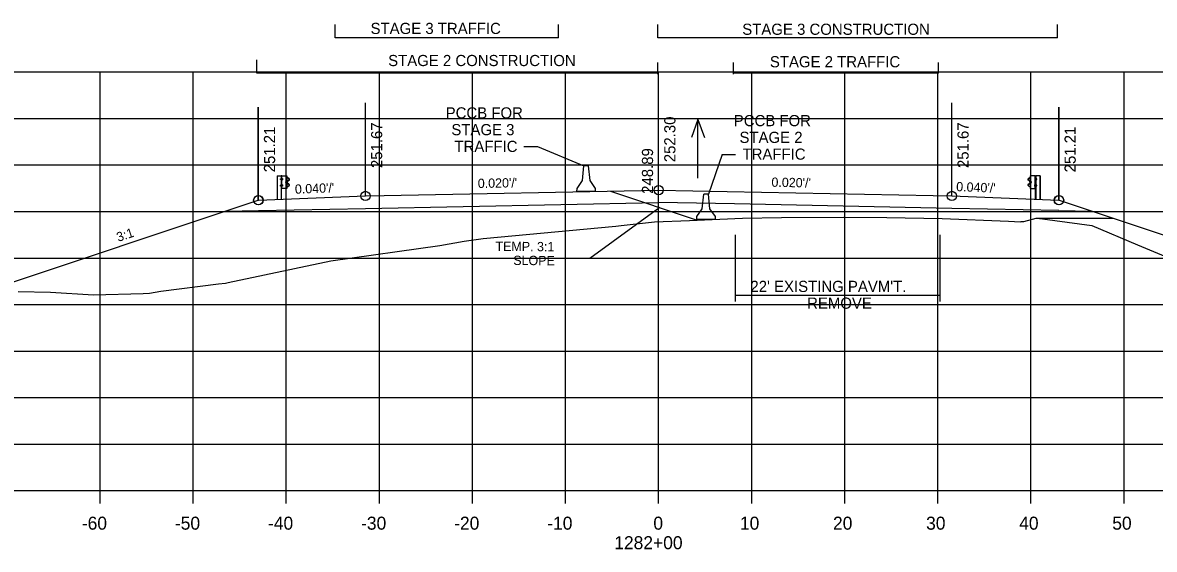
# Model space of a CAD drawing. Extents: x 1342547 to 1344156, y -1532351 to -1517216.
# Drawn here: x 1342634.5 to 1342756.1, y -1523097.5 to -1523040.9 of the extents above; entities that cross this region are included whole.
import ezdxf

# ---------------------------------------------------------------- set-up
doc = ezdxf.new("R2010")
doc.units = 0
for name, color, linetype in [('R_Alt Surface', 7, 'Continuous'), ('R_Axis', 7, 'Continuous'), ('R_Axis Annot', 7, 'Continuous'), ('R_Draft', 7, 'Continuous'), ('R_Exist Surface', 7, 'Continuous'), ('R_Fin Surface', 7, 'Continuous'), ('R_Grid', 7, 'Continuous'), ('R_MOT', 7, 'Continuous'), ('R_No Plot', 7, 'Continuous'), ('R_Water', 7, 'Continuous'), ('R_Xsect Elev', 7, 'Continuous'), ('R_Xsect Slope', 7, 'Continuous')]:
    doc.layers.add(name, color=color, linetype=linetype)

msp = doc.modelspace()

# ---------------------------------------------------------------- linework, layer by layer
at = {"layer": 'R_Alt Surface'}
msp.add_line((1342711.03, -1523060.37), (1342702.87, -1523060.21), dxfattribs=at)
for points in [[(1342659.87, -1523061.07), (1342671.37, -1523060.84), (1342702.87, -1523060.21)], [(1342656.34, -1523061.14), (1342659.87, -1523061.07)], [(1342745.87, -1523061.07), (1342734.37, -1523060.84), (1342711.03, -1523060.37)], [(1342745.87, -1523061.07), (1342749.39, -1523061.14)]]:
    msp.add_lwpolyline(points, dxfattribs=at)
at = {"layer": 'R_Axis'}
for p, q in [((1342562.87, -1523091.18), (1342842.87, -1523091.18)), ((1342642.87, -1523092.58), (1342642.87, -1523091.18)), ((1342652.87, -1523092.58), (1342652.87, -1523091.18)), ((1342662.87, -1523092.58), (1342662.87, -1523091.18)), ((1342672.87, -1523092.58), (1342672.87, -1523091.18)), ((1342682.87, -1523092.58), (1342682.87, -1523091.18)), ((1342692.87, -1523092.58), (1342692.87, -1523091.18)), ((1342702.87, -1523092.58), (1342702.87, -1523091.18)), ((1342712.87, -1523092.58), (1342712.87, -1523091.18)), ((1342722.87, -1523092.58), (1342722.87, -1523091.18)), ((1342732.87, -1523092.58), (1342732.87, -1523091.18)), ((1342742.87, -1523092.58), (1342742.87, -1523091.18)), ((1342752.87, -1523092.58), (1342752.87, -1523091.18))]:
    msp.add_line(p, q, dxfattribs=at)
at = {"layer": 'R_Draft'}
for p, q in [((1342668.1, -1523042.51), (1342668.1, -1523041.08)), ((1342692.1, -1523042.51), (1342692.1, -1523041.08)), ((1342702.78, -1523042.51), (1342702.78, -1523041.08)), ((1342745.71, -1523042.51), (1342745.71, -1523041.08)), ((1342692.1, -1523042.51), (1342668.1, -1523042.51)), ((1342745.71, -1523042.51), (1342702.78, -1523042.51)), ((1342659.7, -1523046.31), (1342659.7, -1523044.88)), ((1342702.78, -1523046.4), (1342702.78, -1523045.16)), ((1342710.92, -1523046.4), (1342710.92, -1523045.16)), ((1342732.92, -1523046.31), (1342732.92, -1523045.16)), ((1342702.78, -1523046.31), (1342659.7, -1523046.31)), ((1342732.92, -1523046.31), (1342710.92, -1523046.31)), ((1342661.87, -1523057.34), (1342661.87, -1523059.86)), ((1342661.9, -1523057.34), (1342661.9, -1523059.86)), ((1342662.27, -1523057.75), (1342662.27, -1523057.66)), ((1342662.32, -1523057.77), (1342662.27, -1523057.77)), ((1342662.32, -1523057.64), (1342662.28, -1523057.64)), ((1342662.32, -1523057.67), (1342662.28, -1523057.67)), ((1342662.32, -1523057.74), (1342662.28, -1523057.74)), ((1342662.32, -1523057.74), (1342662.28, -1523057.74)), ((1342662.32, -1523057.77), (1342662.32, -1523057.64)), ((1342662.39, -1523057.34), (1342662.33, -1523057.34)), ((1342662.36, -1523059.86), (1342662.36, -1523057.34)), ((1342662.39, -1523057.34), (1342662.39, -1523057.34)), ((1342662.45, -1523057.71), (1342662.39, -1523057.71)), ((1342662.4, -1523057.65), (1342662.45, -1523057.65)), ((1342662.4, -1523057.77), (1342662.45, -1523057.77)), ((1342662.45, -1523057.65), (1342662.45, -1523057.77)), ((1342662.89, -1523058.71), (1342662.89, -1523057.35)), ((1342663.04, -1523057.56), (1342662.93, -1523057.5)), ((1342663.02, -1523057.57), (1342662.93, -1523057.52)), ((1342662.98, -1523057.89), (1342663.15, -1523057.78)), ((1342662.99, -1523057.91), (1342663.16, -1523057.81)), ((1342663.15, -1523057.68), (1342663.02, -1523057.57)), ((1342663.17, -1523057.66), (1342663.04, -1523057.56)), ((1342742.56, -1523057.66), (1342742.69, -1523057.56)), ((1342742.73, -1523057.91), (1342742.56, -1523057.81)), ((1342742.57, -1523057.68), (1342742.7, -1523057.57)), ((1342742.74, -1523057.89), (1342742.57, -1523057.78)), ((1342742.69, -1523057.56), (1342742.8, -1523057.5)), ((1342742.7, -1523057.57), (1342742.79, -1523057.52)), ((1342742.83, -1523058.71), (1342742.83, -1523057.35)), ((1342743.32, -1523057.65), (1342743.27, -1523057.65)), ((1342743.27, -1523057.65), (1342743.27, -1523057.77)), ((1342743.27, -1523057.71), (1342743.33, -1523057.71)), ((1342743.32, -1523057.77), (1342743.27, -1523057.77)), ((1342743.33, -1523057.34), (1342743.33, -1523057.34)), ((1342743.33, -1523057.34), (1342743.4, -1523057.34)), ((1342743.36, -1523059.86), (1342743.36, -1523057.34)), ((1342743.4, -1523057.77), (1342743.4, -1523057.64)), ((1342743.4, -1523057.64), (1342743.45, -1523057.64)), ((1342743.4, -1523057.67), (1342743.45, -1523057.67)), ((1342743.4, -1523057.74), (1342743.44, -1523057.74)), ((1342743.4, -1523057.74), (1342743.45, -1523057.74)), ((1342743.4, -1523057.77), (1342743.45, -1523057.77)), ((1342743.45, -1523057.75), (1342743.45, -1523057.66)), ((1342743.82, -1523057.34), (1342743.82, -1523059.86)), ((1342743.85, -1523057.34), (1342743.85, -1523059.86)), ((1342662.26, -1523058.44), (1342662.26, -1523058.35)), ((1342662.31, -1523058.36), (1342662.26, -1523058.36)), ((1342662.31, -1523058.43), (1342662.26, -1523058.43)), ((1342662.31, -1523058.46), (1342662.26, -1523058.46)), ((1342662.31, -1523058.33), (1342662.27, -1523058.33)), ((1342662.31, -1523058.43), (1342662.27, -1523058.43)), ((1342662.31, -1523058.46), (1342662.31, -1523058.33)), ((1342662.39, -1523058.71), (1342662.36, -1523058.71)), ((1342662.45, -1523058.4), (1342662.39, -1523058.4)), ((1342662.45, -1523058.33), (1342662.4, -1523058.33)), ((1342662.45, -1523058.46), (1342662.4, -1523058.46)), ((1342662.45, -1523058.46), (1342662.45, -1523058.33)), ((1342662.88, -1523057.97), (1342662.83, -1523057.97)), ((1342662.83, -1523058.08), (1342662.83, -1523057.98)), ((1342662.88, -1523058), (1342662.83, -1523058)), ((1342662.88, -1523058.06), (1342662.83, -1523058.06)), ((1342662.88, -1523058.09), (1342662.83, -1523058.09)), ((1342662.88, -1523058.06), (1342662.84, -1523058.06)), ((1342662.88, -1523058.09), (1342662.88, -1523057.97)), ((1342662.92, -1523058.55), (1342663.03, -1523058.49)), ((1342662.93, -1523058.09), (1342662.93, -1523057.96)), ((1342662.93, -1523058.57), (1342663.04, -1523058.51)), ((1342662.96, -1523058.09), (1342662.96, -1523057.96)), ((1342663.13, -1523058.26), (1342662.97, -1523058.16)), ((1342663.14, -1523058.24), (1342662.99, -1523058.14)), ((1342663.03, -1523058.49), (1342663.16, -1523058.38)), ((1342663.04, -1523058.51), (1342663.17, -1523058.4)), ((1342697.68, -1523058.98), (1342707.02, -1523062.1)), ((1342742.68, -1523058.51), (1342742.55, -1523058.4)), ((1342742.69, -1523058.49), (1342742.57, -1523058.38)), ((1342742.58, -1523058.24), (1342742.74, -1523058.14)), ((1342742.59, -1523058.26), (1342742.75, -1523058.16)), ((1342742.79, -1523058.57), (1342742.68, -1523058.51)), ((1342742.8, -1523058.55), (1342742.69, -1523058.49)), ((1342742.77, -1523058.09), (1342742.76, -1523057.96)), ((1342742.79, -1523058.09), (1342742.79, -1523057.96)), ((1342742.84, -1523058.09), (1342742.84, -1523057.97)), ((1342742.84, -1523057.97), (1342742.89, -1523057.97)), ((1342742.84, -1523058), (1342742.89, -1523058)), ((1342742.84, -1523058.06), (1342742.89, -1523058.06)), ((1342742.84, -1523058.06), (1342742.89, -1523058.06)), ((1342742.84, -1523058.09), (1342742.89, -1523058.09)), ((1342742.9, -1523058.08), (1342742.9, -1523057.98)), ((1342743.27, -1523058.46), (1342743.27, -1523058.33)), ((1342743.27, -1523058.33), (1342743.32, -1523058.33)), ((1342743.27, -1523058.4), (1342743.33, -1523058.4)), ((1342743.27, -1523058.46), (1342743.32, -1523058.46)), ((1342743.33, -1523058.71), (1342743.36, -1523058.71)), ((1342743.41, -1523058.46), (1342743.41, -1523058.33)), ((1342743.41, -1523058.33), (1342743.46, -1523058.33)), ((1342743.41, -1523058.36), (1342743.46, -1523058.36)), ((1342743.41, -1523058.43), (1342743.45, -1523058.43)), ((1342743.41, -1523058.43), (1342743.46, -1523058.43)), ((1342743.41, -1523058.46), (1342743.46, -1523058.46)), ((1342743.46, -1523058.44), (1342743.46, -1523058.35)), ((1342711.09, -1523063.67), (1342711.09, -1523070.86)), ((1342733.09, -1523063.67), (1342733.09, -1523070.86)), ((1342711.09, -1523070.19), (1342733.09, -1523070.19))]:
    msp.add_line(p, q, dxfattribs=at)
for points in [[(1342688.4, -1523054.19), (1342689.84, -1523054.19)], [(1342689.84, -1523054.19), (1342694.84, -1523056.28)], [(1342709.7, -1523055.04), (1342708.22, -1523059.3)], [(1342709.7, -1523055.04), (1342711.14, -1523055.04)], [(1342661.87, -1523057.34), (1342662.33, -1523057.34), (1342662.32, -1523059.86)], [(1342743.85, -1523057.34), (1342743.4, -1523057.34), (1342743.4, -1523059.86)]]:
    msp.add_lwpolyline(points, dxfattribs=at)
for points in [[(1342662.27, -1523057.68), (1342662.27, -1523057.74), (1342662.24, -1523057.74), (1342662.24, -1523057.68)], [(1342662.32, -1523057.62), (1342662.32, -1523057.79), (1342662.33, -1523057.79), (1342662.33, -1523057.62)], [(1342662.92, -1523057.34), (1342662.92, -1523058.71), (1342662.39, -1523058.71), (1342662.39, -1523057.34)], [(1342662.45, -1523057.65), (1342662.45, -1523057.77), (1342662.39, -1523057.77), (1342662.39, -1523057.65)], [(1342742.8, -1523057.34), (1342742.8, -1523058.71), (1342743.33, -1523058.71), (1342743.33, -1523057.34)], [(1342743.27, -1523057.65), (1342743.27, -1523057.77), (1342743.33, -1523057.77), (1342743.33, -1523057.65)], [(1342743.4, -1523057.62), (1342743.4, -1523057.79), (1342743.39, -1523057.79), (1342743.39, -1523057.62)], [(1342743.46, -1523057.68), (1342743.46, -1523057.74), (1342743.48, -1523057.74), (1342743.48, -1523057.68)], [(1342662.26, -1523058.36), (1342662.26, -1523058.43), (1342662.23, -1523058.43), (1342662.23, -1523058.36)], [(1342662.31, -1523058.31), (1342662.31, -1523058.48), (1342662.32, -1523058.48), (1342662.32, -1523058.31)], [(1342662.45, -1523058.33), (1342662.45, -1523058.46), (1342662.39, -1523058.46), (1342662.39, -1523058.33)], [(1342662.82, -1523058), (1342662.82, -1523058.06), (1342662.8, -1523058.06), (1342662.8, -1523058)], [(1342662.88, -1523057.95), (1342662.88, -1523058.11), (1342662.89, -1523058.11), (1342662.89, -1523057.95)], [(1342742.84, -1523057.95), (1342742.84, -1523058.11), (1342742.83, -1523058.11), (1342742.83, -1523057.95)], [(1342742.9, -1523058), (1342742.9, -1523058.06), (1342742.92, -1523058.06), (1342742.92, -1523058)], [(1342743.27, -1523058.33), (1342743.27, -1523058.46), (1342743.33, -1523058.46), (1342743.33, -1523058.33)], [(1342743.41, -1523058.31), (1342743.41, -1523058.48), (1342743.4, -1523058.48), (1342743.4, -1523058.31)], [(1342743.47, -1523058.36), (1342743.47, -1523058.43), (1342743.49, -1523058.43), (1342743.49, -1523058.36)]]:
    msp.add_lwpolyline(points, close=True, dxfattribs=at)
for centre, radius, start, end in [((1342662.29, -1523057.66), 0.022, 134.5745, 222.2244), ((1342662.36, -1523057.71), 0.0922, 159.7423, 200.2577), ((1342662.3, -1523057.76), 0.025, 140.9334, 216.6234), ((1342663.12, -1523057.73), 0.062, 299.2499, 57.9783), ((1342663.12, -1523057.73), 0.0856, 299.2499, 57.9783), ((1342742.6, -1523057.73), 0.0856, 122.0217, 240.7501), ((1342742.6, -1523057.73), 0.062, 122.0217, 240.7501), ((1342743.43, -1523057.66), 0.022, 317.7756, 45.4255), ((1342743.36, -1523057.71), 0.0922, 339.7423, 20.2577), ((1342743.43, -1523057.76), 0.025, 323.3766, 39.0666), ((1342662.28, -1523058.35), 0.022, 134.5745, 222.2244), ((1342662.35, -1523058.4), 0.0922, 159.7423, 200.2577), ((1342662.28, -1523058.44), 0.025, 140.9334, 216.6234), ((1342662.85, -1523057.98), 0.022, 134.5745, 222.2244), ((1342662.92, -1523058.03), 0.0922, 159.7423, 200.2577), ((1342662.85, -1523058.08), 0.025, 140.9334, 216.6234), ((1342663.02, -1523057.97), 0.0865, 118.106, 175.0444), ((1342663, -1523058.1), 0.0703, 171.7804, 246.8536), ((1342662.95, -1523058.03), 0.0453, 282.9554, 86.0697), ((1342663.02, -1523057.97), 0.0622, 118.106, 175.0444), ((1342663, -1523058.1), 0.0462, 171.7804, 246.8536), ((1342663.09, -1523058.34), 0.0854, 325.2184, 59.12), ((1342663.09, -1523058.34), 0.109, 325.2184, 59.12), ((1342742.64, -1523058.34), 0.109, 120.88, 214.7816), ((1342742.64, -1523058.34), 0.0854, 120.88, 214.7816), ((1342742.7, -1523057.97), 0.0622, 4.9556, 61.894), ((1342742.77, -1523058.03), 0.0453, 93.9303, 257.0446), ((1342742.7, -1523057.97), 0.0865, 4.9556, 61.894), ((1342742.72, -1523058.1), 0.0462, 293.1464, 8.2196), ((1342742.72, -1523058.1), 0.0703, 293.1464, 8.2196), ((1342742.88, -1523057.98), 0.022, 317.7756, 45.4255), ((1342742.81, -1523058.03), 0.0922, 339.7423, 20.2577), ((1342742.87, -1523058.08), 0.025, 323.3766, 39.0666), ((1342743.44, -1523058.35), 0.022, 317.7756, 45.4255), ((1342743.37, -1523058.4), 0.0922, 339.7423, 20.2577), ((1342743.44, -1523058.44), 0.025, 323.3766, 39.0666)]:
    msp.add_arc(centre, radius, start, end, dxfattribs=at)
at = {"layer": 'R_Exist Surface'}
msp.add_lwpolyline([(1342634.07, -1523069.78), (1342637.54, -1523069.84), (1342642.15, -1523070.14), (1342647.49, -1523070), (1342648.17, -1523069.94), (1342649.39, -1523069.76), (1342655.57, -1523068.96), (1342656.33, -1523068.87), (1342656.63, -1523068.82), (1342667.64, -1523066.48), (1342679.35, -1523064.83), (1342681.98, -1523064.36), (1342684.02, -1523064.07), (1342698.27, -1523062.77), (1342698.84, -1523062.7), (1342702.42, -1523062.3), (1342702.42, -1523062.3), (1342706.17, -1523062.13), (1342711.87, -1523061.88), (1342716.07, -1523061.84), (1342722.75, -1523061.78), (1342727.38, -1523061.84), (1342733.31, -1523061.92), (1342740.47, -1523062.23), (1342741.75, -1523062.3), (1342741.82, -1523062.27), (1342742.09, -1523062.25), (1342743.44, -1523061.89), (1342744.11, -1523061.96), (1342749.4, -1523062.68), (1342754.31, -1523064.77), (1342757.33, -1523066.01)], dxfattribs=at)
at = {"layer": 'R_Fin Surface'}
for points in [[(1342630.09, -1523069.89), (1342659.86, -1523059.97), (1342659.87, -1523059.97), (1342671.37, -1523059.51), (1342673.37, -1523059.47), (1342702.87, -1523058.88), (1342732.37, -1523059.47), (1342734.37, -1523059.51), (1342745.87, -1523059.97), (1342745.88, -1523059.97), (1342792.19, -1523075.41)], [(1342743.44, -1523061.89), (1342751.65, -1523061.89)]]:
    msp.add_lwpolyline(points, dxfattribs=at)
at = {"layer": 'R_Grid'}
for p, q in [((1342562.87, -1523046.18), (1342842.87, -1523046.18)), ((1342642.87, -1523091.18), (1342642.87, -1523046.18)), ((1342652.87, -1523091.18), (1342652.87, -1523046.18)), ((1342662.87, -1523091.18), (1342662.87, -1523046.18)), ((1342672.87, -1523091.18), (1342672.87, -1523046.18)), ((1342682.87, -1523091.18), (1342682.87, -1523046.18)), ((1342692.87, -1523091.18), (1342692.87, -1523046.18)), ((1342702.87, -1523091.18), (1342702.87, -1523046.18)), ((1342712.87, -1523091.18), (1342712.87, -1523046.18)), ((1342722.87, -1523091.18), (1342722.87, -1523046.18)), ((1342732.87, -1523091.18), (1342732.87, -1523046.18)), ((1342742.87, -1523091.18), (1342742.87, -1523046.18)), ((1342752.87, -1523091.18), (1342752.87, -1523046.18)), ((1342562.87, -1523051.18), (1342842.87, -1523051.18)), ((1342562.87, -1523056.18), (1342842.87, -1523056.18)), ((1342562.87, -1523061.18), (1342842.87, -1523061.18)), ((1342562.87, -1523066.18), (1342842.87, -1523066.18)), ((1342562.87, -1523071.18), (1342842.87, -1523071.18)), ((1342562.87, -1523076.18), (1342842.87, -1523076.18)), ((1342562.87, -1523081.18), (1342842.87, -1523081.18)), ((1342562.87, -1523086.18), (1342842.87, -1523086.18)), ((1342562.87, -1523091.18), (1342842.87, -1523091.18))]:
    msp.add_line(p, q, dxfattribs=at)
at = {"layer": 'R_MOT'}
for p, q in [((1342694.67, -1523057.86), (1342694.84, -1523056.28)), ((1342695.09, -1523056.28), (1342694.84, -1523056.28)), ((1342695.34, -1523056.28), (1342695.09, -1523056.28)), ((1342695.51, -1523057.86), (1342695.34, -1523056.28)), ((1342694.1, -1523058.69), (1342694.67, -1523057.86)), ((1342696.1, -1523058.69), (1342695.51, -1523057.86)), ((1342694.09, -1523059.03), (1342694.1, -1523058.69)), ((1342696.09, -1523059.03), (1342694.09, -1523059.03)), ((1342696.09, -1523059.03), (1342696.1, -1523058.69)), ((1342707.55, -1523060.88), (1342707.71, -1523059.3)), ((1342707.97, -1523059.3), (1342707.71, -1523059.3)), ((1342708.22, -1523059.3), (1342707.97, -1523059.3)), ((1342708.38, -1523060.89), (1342708.22, -1523059.3)), ((1342706.97, -1523061.72), (1342707.55, -1523060.88)), ((1342708.97, -1523061.72), (1342708.38, -1523060.89)), ((1342706.97, -1523062.05), (1342706.97, -1523061.72)), ((1342708.97, -1523062.05), (1342706.97, -1523062.05)), ((1342708.97, -1523062.05), (1342708.97, -1523061.72))]:
    msp.add_line(p, q, dxfattribs=at)
at = {"layer": 'R_No Plot'}
for centre in [(1342671.37, -1523059.51), (1342702.87, -1523058.88), (1342734.37, -1523059.51), (1342659.86, -1523059.97), (1342659.87, -1523059.97), (1342745.87, -1523059.97), (1342745.88, -1523059.97)]:
    msp.add_circle(centre, 0.5, dxfattribs=at)
at = {"layer": 'R_Water'}
for p, q in [((1342707.09, -1523051.3), (1342706.39, -1523053.22)), ((1342707.09, -1523057.59), (1342707.09, -1523051.3)), ((1342707.09, -1523051.3), (1342707.79, -1523053.22))]:
    msp.add_line(p, q, dxfattribs=at)
at = {"layer": 'R_Xsect Elev'}
for p, q in [((1342702.87, -1523058.88), (1342702.87, -1523048.88)), ((1342659.86, -1523059.97), (1342659.86, -1523049.97)), ((1342659.87, -1523059.97), (1342659.87, -1523049.97)), ((1342671.37, -1523059.51), (1342671.37, -1523049.51)), ((1342734.37, -1523059.51), (1342734.37, -1523049.51)), ((1342745.87, -1523059.97), (1342745.87, -1523049.97)), ((1342745.88, -1523059.97), (1342745.88, -1523049.97)), ((1342702.87, -1523062.28), (1342702.87, -1523052.28)), ((1342702.98, -1523060.75), (1342695.46, -1523066.22)), ((1342695.46, -1523066.22), (1342693.32, -1523066.22))]:
    msp.add_line(p, q, dxfattribs=at)

# ---------------------------------------------------------------- texts
at = {"layer": 'R_Axis Annot'}
for s, p in [('-60', (1342640.9, -1523095.38)), ('-50', (1342650.9, -1523095.38)), ('-40', (1342660.9, -1523095.38)), ('-30', (1342670.9, -1523095.38)), ('-20', (1342680.9, -1523095.38)), ('-10', (1342690.9, -1523095.38)), ('0', (1342702.3, -1523095.38)), ('10', (1342711.6, -1523095.38)), ('20', (1342721.6, -1523095.38)), ('30', (1342731.6, -1523095.38)), ('40', (1342741.6, -1523095.38)), ('50', (1342751.6, -1523095.38)), ('1282+00', (1342698.1, -1523097.48))]:
    msp.add_text(s, height=1.4, dxfattribs=at).set_placement(p)
at = {"layer": 'R_Draft'}
for s, p in [('STAGE 3 TRAFFIC', (1342671.92, -1523042.1)), ('STAGE 3 CONSTRUCTION', (1342711.85, -1523042.19)), ('STAGE 2 CONSTRUCTION', (1342673.81, -1523045.55)), ('STAGE 2 TRAFFIC', (1342714.82, -1523045.68)), ('PCCB FOR', (1342679.99, -1523051.18)), ('STAGE 3', (1342680.6, -1523052.98)), ('PCCB FOR', (1342710.94, -1523052.01)), ('STAGE 2', (1342711.55, -1523053.81)), ('TRAFFIC', (1342680.93, -1523054.78)), ('TRAFFIC', (1342711.88, -1523055.61)), ("22' EXISTING PAVM'T.", (1342712.73, -1523069.83)), ('REMOVE', (1342718.82, -1523071.63))]:
    msp.add_text(s, height=1.2, dxfattribs=at).set_placement(p)
at = {"layer": 'R_Xsect Elev'}
for s, p in [('251.67', (1342673.17, -1523056.51)), ('252.30', (1342704.67, -1523055.88)), ('251.67', (1342736.17, -1523056.51)), ('251.21', (1342661.66, -1523056.97)), ('251.21', (1342661.67, -1523056.97)), ('251.21', (1342747.67, -1523056.97)), ('251.21', (1342747.68, -1523056.97)), ('248.89', (1342702.27, -1523059.28))]:
    msp.add_text(s, height=1.2, rotation=90, dxfattribs=at).set_placement(p)
at = {"layer": 'R_Xsect Slope'}
for s, rotation, p in [("0.020'/'", 1.1458, (1342683.45, -1523058.66)), ("0.020'/'", 358.8542, (1342714.98, -1523058.52)), ("0.040'/'", 2.2906, (1342663.81, -1523059.28)), ("0.040'/'", 357.708, (1342734.82, -1523058.99)), ('3:1', 18.4349, (1342644.82, -1523064.45)), ('TEMP. 3:1', 359.6242, (1342685.34, -1523065.42)), ('SLOPE', 359.6242, (1342687.25, -1523066.93))]:
    msp.add_text(s, height=1, rotation=rotation, dxfattribs=at).set_placement(p)

doc.saveas('drawing.dxf')
